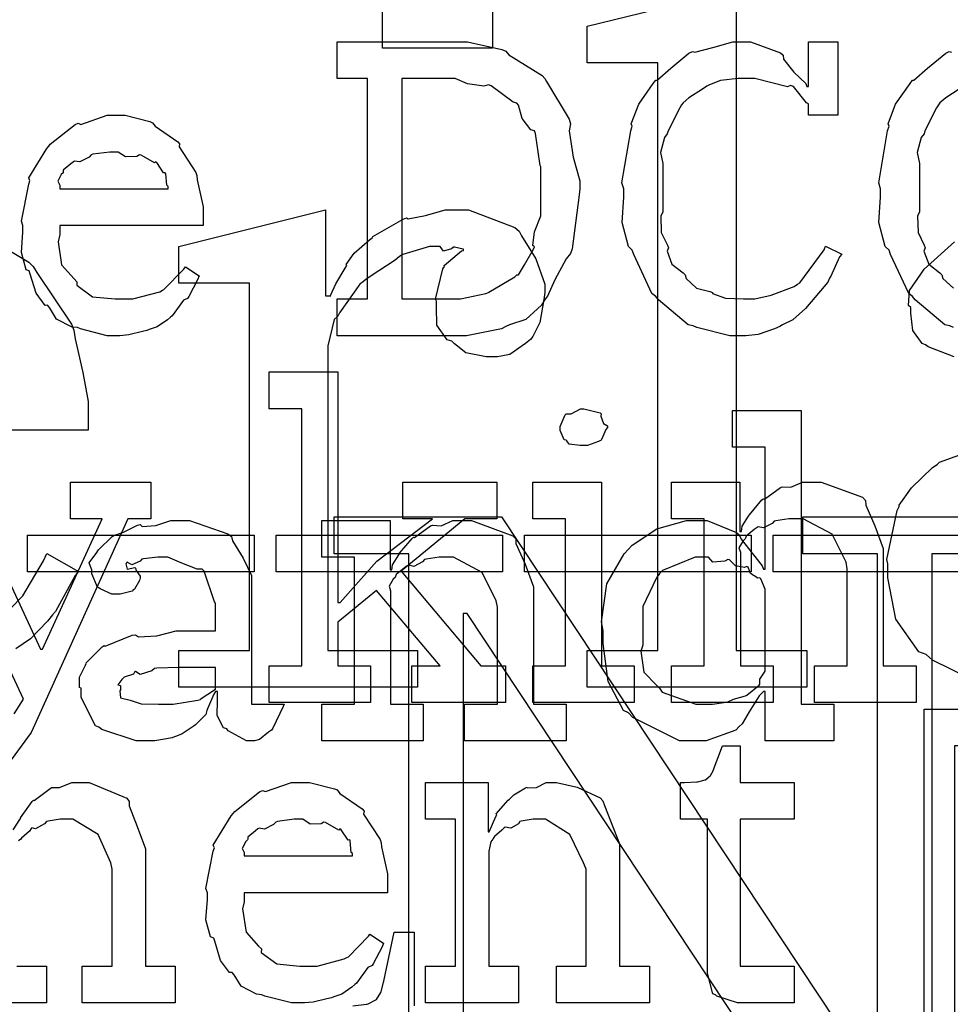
# Model space of a CAD drawing. Extents: x 0 to 8.5, y 0 to 11.
# Tile 316 of 379: x 3.916 to 4.268, y 8.868 to 9.241. Entities that reach past the tile are written whole.
import ezdxf

# ---------------------------------------------------------------- set-up
doc = ezdxf.new("R2010")
doc.units = 0
doc.layers.get('0').update_dxf_attribs({"linetype": 'CONTINUOUS'})

msp = doc.modelspace()

# ---------------------------------------------------------------- linework, layer by layer
at = {"color": 0}
for points in [[(4.13081, 9.00228), (4.1575, 9.00228), (4.1575, 9.2245), (4.13081, 9.2245), (4.13081, 9.23839), (4.18722, 9.25228), (4.18722, 9.00228), (4.21392, 9.00228), (4.21392, 8.98839), (4.13081, 8.98839), (4.13081, 9.00228)], [(4.03624, 9.13525), (4.04775, 9.13525), (4.04775, 9.21858), (4.03624, 9.21858), (4.03624, 9.23247), (4.08074, 9.23247), (4.08556, 9.23247), (4.09858, 9.2296), (4.10004, 9.229), (4.10124, 9.2276), (4.11376, 9.21978), (4.11481, 9.21858), (4.1155, 9.2175), (4.12397, 9.20318), (4.12457, 9.20144), (4.12403, 9.19883), (4.12549, 9.18881), (4.12804, 9.1799), (4.12804, 9.17692), (4.12776, 9.17458), (4.12511, 9.15414), (4.12457, 9.1524), (4.12283, 9.15039), (4.11865, 9.14247), (4.11583, 9.13624), (4.11481, 9.13504), (4.1135, 9.13286), (4.10758, 9.12744), (4.10146, 9.12543), (4.10004, 9.12483), (4.09836, 9.12397), (4.08512, 9.12136), (4.08074, 9.12136), (4.03624, 9.12136), (4.03624, 9.13525)], [(4.18935, 9.12136), (4.18474, 9.12136), (4.17225, 9.12446), (4.1709, 9.12506), (4.169, 9.12543), (4.15776, 9.13493), (4.15679, 9.13613), (4.15533, 9.13732), (4.14844, 9.15201), (4.14789, 9.15369), (4.14643, 9.15506), (4.14404, 9.16417), (4.14464, 9.17378), (4.14464, 9.17692), (4.14399, 9.17919), (4.14735, 9.19889), (4.14789, 9.20057), (4.14751, 9.2015), (4.15033, 9.20893), (4.15582, 9.21679), (4.15679, 9.21793), (4.15728, 9.21804), (4.16243, 9.22254), (4.16932, 9.22819), (4.17068, 9.22879), (4.1715, 9.22857), (4.17839, 9.23031), (4.18593, 9.23247), (4.18847, 9.23247), (4.1926, 9.23247), (4.20389, 9.22835), (4.20497, 9.22749), (4.20503, 9.22597), (4.20899, 9.22103), (4.21349, 9.21674), (4.21386, 9.21556), (4.21451, 9.21556), (4.21451, 9.23247), (4.22558, 9.23247), (4.22558, 9.20469), (4.21451, 9.20469), (4.21451, 9.20904), (4.21382, 9.20942), (4.20888, 9.21556), (4.20779, 9.21599), (4.20654, 9.2155), (4.19428, 9.21858), (4.19021, 9.21858), (4.18793, 9.21858), (4.18121, 9.21789), (4.17708, 9.21625), (4.17611, 9.21576), (4.17443, 9.21463), (4.16932, 9.21132), (4.16715, 9.20936), (4.16656, 9.20861), (4.16581, 9.20751), (4.1614, 9.19883), (4.16114, 9.19775), (4.16004, 9.19629), (4.15853, 9.19065), (4.1594, 9.18642), (4.1594, 9.18494), (4.1594, 9.16824), (4.15869, 9.16656), (4.15886, 9.16038), (4.16118, 9.1556), (4.16157, 9.15457), (4.16108, 9.15338), (4.16287, 9.14844), (4.16715, 9.14512), (4.16786, 9.14438), (4.16829, 9.14296), (4.17219, 9.13937), (4.17725, 9.13807), (4.17828, 9.13764), (4.17822, 9.13737), (4.18311, 9.13558), (4.18989, 9.13525), (4.19217, 9.13525), (4.19422, 9.13525), (4.20042, 9.13667), (4.20915, 9.13997), (4.21039, 9.1409), (4.21126, 9.14139), (4.22049, 9.15381), (4.22103, 9.15522), (4.22711, 9.15218), (4.22629, 9.15121), (4.22304, 9.14388), (4.22254, 9.14307), (4.22185, 9.14165), (4.2155, 9.13417), (4.21474, 9.13331), (4.21338, 9.13167), (4.20861, 9.12733), (4.20475, 9.12549), (4.20367, 9.12483), (4.20167, 9.12397), (4.19553, 9.12181), (4.19086, 9.12136), (4.18935, 9.12136)], [(4.06076, 9.13525), (4.07943, 9.13525), (4.08296, 9.13525), (4.09244, 9.13726), (4.09353, 9.13764), (4.09369, 9.13786), (4.1034, 9.14367), (4.10417, 9.14438), (4.10487, 9.14438), (4.1071, 9.14817), (4.11046, 9.15403), (4.11089, 9.155), (4.11025, 9.15549), (4.11094, 9.16069), (4.11328, 9.16672), (4.11328, 9.16868), (4.11328, 9.18517), (4.11307, 9.18576), (4.11128, 9.19786), (4.11089, 9.19883), (4.10954, 9.19917), (4.10628, 9.2035), (4.10487, 9.20856), (4.10417, 9.20925), (4.10286, 9.20964), (4.09457, 9.21582), (4.09353, 9.21619), (4.09174, 9.21571), (4.08556, 9.21658), (4.08094, 9.21858), (4.07943, 9.21858), (4.06076, 9.21858), (4.06076, 9.13525)], [(3.95301, 9.12136), (3.94928, 9.12136), (3.93913, 9.12392), (3.93804, 9.1244), (3.93599, 9.12463), (3.93012, 9.12765), (3.92751, 9.132), (3.92676, 9.13286), (3.92578, 9.13282), (3.92242, 9.13743), (3.92019, 9.14464), (3.91982, 9.14589), (3.91862, 9.14632), (3.91683, 9.15278), (3.91743, 9.16049), (3.91743, 9.16303), (3.91683, 9.16461), (3.9196, 9.17871), (3.92003, 9.17996), (3.91965, 9.18099), (3.92643, 9.19211), (3.92719, 9.19299), (3.92774, 9.19374), (3.93718, 9.20117), (3.93826, 9.20167), (3.93935, 9.20128), (3.94928, 9.20469), (3.95258, 9.20469), (3.95606, 9.20469), (3.96544, 9.20236), (3.96647, 9.20187), (3.96744, 9.20053), (3.97597, 9.19472), (3.97667, 9.19385), (3.97651, 9.19276), (3.98281, 9.18311), (3.98318, 9.18192), (3.98329, 9.18033), (3.98557, 9.17014), (3.98557, 9.16672), (3.98557, 9.16303), (3.93132, 9.16303), (3.93132, 9.15956), (3.93072, 9.1569), (3.93201, 9.14817), (3.93674, 9.14285), (3.93782, 9.14176), (3.93778, 9.1404), (3.94368, 9.13607), (3.95231, 9.13525), (3.95518, 9.13525), (3.95893, 9.13525), (3.96918, 9.13797), (3.97017, 9.13851), (3.97076, 9.13883), (3.97831, 9.14654), (3.97885, 9.1474), (3.98406, 9.14393), (3.98346, 9.14253), (3.98014, 9.13618), (3.97971, 9.13547), (3.97814, 9.13476), (3.97385, 9.12885), (3.97319, 9.12831), (3.97206, 9.12733), (3.96821, 9.12468), (3.96517, 9.12364), (3.96431, 9.12332), (3.96257, 9.12289), (3.95742, 9.12164), (3.9541, 9.12136), (3.95301, 9.12136)], [(3.93132, 9.17692), (3.97233, 9.17692), (3.97233, 9.17779), (3.97179, 9.17822), (3.9714, 9.18261), (3.97125, 9.183), (3.9706, 9.18289), (3.96799, 9.18685), (3.96756, 9.18713), (3.96718, 9.18674), (3.96208, 9.18961), (3.96149, 9.18972), (3.96044, 9.18907), (3.95622, 9.18896), (3.95344, 9.19081), (3.95258, 9.19081), (3.95025, 9.19081), (3.9439, 9.18994), (3.94325, 9.18972), (3.94243, 9.18886), (3.93896, 9.18707), (3.93696, 9.18739), (3.93653, 9.18713), (3.93554, 9.18636), (3.93267, 9.18397), (3.93267, 9.18321), (3.93261, 9.183), (3.93192, 9.18235), (3.93056, 9.17974), (3.93132, 9.17828), (3.93132, 9.17779), (3.93132, 9.17692)], [(3.97635, 9.00228), (4.00304, 9.00228), (4.00304, 9.14117), (3.97635, 9.14117), (3.97635, 9.15506), (4.0319, 9.16894), (4.0319, 9.13639), (4.03386, 9.13639), (4.03375, 9.13661), (4.03575, 9.14094), (4.03928, 9.14692), (4.03993, 9.14789), (4.03965, 9.14822), (4.04269, 9.15261), (4.0485, 9.15756), (4.04949, 9.15831), (4.04975, 9.15886), (4.06125, 9.16547), (4.0625, 9.1659), (4.06315, 9.16553), (4.06961, 9.16683), (4.0771, 9.16894), (4.07964, 9.16894), (4.08599, 9.16894), (4.1034, 9.16228), (4.10504, 9.16092), (4.10601, 9.15912), (4.11139, 9.15039), (4.11481, 9.1409), (4.11481, 9.13769), (4.11447, 9.13499), (4.11296, 9.12631), (4.11025, 9.12099), (4.10938, 9.1199), (4.10753, 9.11838), (4.10157, 9.11421), (4.09685, 9.11339), (4.09526, 9.11339), (4.09267, 9.11339), (4.08496, 9.11486), (4.08062, 9.11828), (4.07964, 9.11925), (4.0779, 9.11974), (4.07394, 9.12528), (4.07379, 9.13217), (4.07379, 9.13444), (4.0734, 9.13519), (4.07628, 9.14665), (4.07682, 9.14746), (4.07671, 9.14785), (4.08333, 9.15343), (4.08399, 9.15354), (4.08399, 9.15419), (4.08393, 9.15408), (4.08062, 9.15483), (4.08029, 9.15483), (4.07954, 9.15424), (4.07644, 9.15332), (4.07525, 9.15506), (4.07487, 9.15506), (4.07113, 9.15506), (4.06114, 9.15201), (4.0599, 9.15136), (4.05826, 9.1499), (4.05208, 9.14589), (4.04719, 9.14279), (4.04622, 9.14182), (4.04486, 9.14085), (4.03711, 9.13004), (4.03646, 9.12879), (4.0351, 9.1275), (4.03276, 9.11757), (4.03276, 9.11426), (4.03276, 9.00228), (4.06662, 9.00228), (4.06662, 8.98839), (3.97635, 8.98839), (3.97635, 9.00228)], [(4.01053, 8.99653), (4.02289, 8.99653), (4.02289, 9.09375), (4.01053, 9.09375), (4.01053, 9.10764), (4.03657, 9.10764), (4.03657, 9.0204), (4.03743, 9.0204), (4.05132, 9.03603), (4.07238, 9.05208), (4.06108, 9.05208), (4.06108, 9.06597), (4.09668, 9.06597), (4.09668, 9.05208), (4.08453, 9.05208), (4.06044, 9.03233), (4.0906, 8.99653), (4.09993, 8.99653), (4.09993, 8.98264), (4.06456, 8.98264), (4.06456, 8.99653), (4.07519, 8.99653), (4.05111, 9.02496), (4.03657, 9.01303), (4.03657, 8.99653), (4.04893, 8.99653), (4.04893, 8.98264), (4.01053, 8.98264), (4.01053, 8.99653)], [(4.12956, 9.07986), (4.12815, 9.07986), (4.12397, 9.08035), (4.12315, 9.08154), (4.12283, 9.08182), (4.12207, 9.08197), (4.12067, 9.08544), (4.12067, 9.08658), (4.12067, 9.08703), (4.12067, 9.08703), (4.12244, 9.09147), (4.12283, 9.09179), (4.12283, 9.09179), (4.12478, 9.09179), (4.12836, 9.09375), (4.12956, 9.09375), (4.12956, 9.09375), (4.13569, 9.09213), (4.13607, 9.09179), (4.13596, 9.09093), (4.13704, 9.08811), (4.13846, 9.08729), (4.13846, 9.08703), (4.13846, 9.08658), (4.13792, 9.08583), (4.13672, 9.08317), (4.13629, 9.08203), (4.13607, 9.08182), (4.13514, 9.08132), (4.13092, 9.07986), (4.12956, 9.07986)], [(4.1721, 8.9681), (4.16569, 8.9681), (4.14811, 8.977), (4.14649, 8.97874), (4.14453, 8.97965), (4.13878, 8.99061), (4.13693, 9.00499), (4.13693, 9.00976), (4.13624, 9.01313), (4.13824, 9.02756), (4.14486, 9.03885), (4.14649, 9.04058), (4.14779, 9.04215), (4.15722, 9.04833), (4.16835, 9.05143), (4.1721, 9.05143), (4.17617, 9.05143), (4.18733, 9.04693), (4.18837, 9.04601), (4.18907, 9.04443), (4.197, 9.03429), (4.19749, 9.03299), (4.19814, 9.03299), (4.19814, 9.07921), (4.18576, 9.07921), (4.18576, 9.0931), (4.21181, 9.0931), (4.21181, 8.98199), (4.22418, 8.98199), (4.22418, 8.9681), (4.19814, 8.9681), (4.19814, 8.98676), (4.19749, 8.98676), (4.1959, 8.98514), (4.19211, 8.97906), (4.1894, 8.9745), (4.18837, 8.97353), (4.18701, 8.97217), (4.17578, 8.9681), (4.1721, 8.9681)], [(4.11025, 8.99653), (4.12261, 8.99653), (4.12261, 9.05208), (4.11025, 9.05208), (4.11025, 9.06597), (4.13629, 9.06597), (4.13629, 8.99653), (4.14865, 8.99653), (4.14865, 8.98264), (4.11025, 8.98264), (4.11025, 8.99653)], [(4.16276, 8.99653), (4.17513, 8.99653), (4.17513, 9.05208), (4.16276, 9.05208), (4.16276, 9.06597), (4.18858, 9.06597), (4.18858, 9.04731), (4.18924, 9.04731), (4.18924, 9.04731), (4.18951, 9.04926), (4.19189, 9.05306), (4.19228, 9.0536), (4.19217, 9.05365), (4.19694, 9.05925), (4.19749, 9.05968), (4.19786, 9.05951), (4.20394, 9.06396), (4.20464, 9.06424), (4.20464, 9.06424), (4.2079, 9.06401), (4.21229, 9.06597), (4.21376, 9.06597), (4.21935, 9.06597), (4.23497, 9.06022), (4.23611, 9.05903), (4.23622, 9.05729), (4.23964, 9.04943), (4.24283, 9.04085), (4.24283, 9.03797), (4.24283, 8.99653), (4.25521, 8.99653), (4.25521, 8.98264), (4.21679, 8.98264), (4.21679, 8.99653), (4.22917, 8.99653), (4.22917, 9.03321), (4.22874, 9.03564), (4.22347, 9.04628), (4.21257, 9.05208), (4.20899, 9.05208), (4.20714, 9.05208), (4.20221, 9.05137), (4.20161, 9.05122), (4.20085, 9.05035), (4.19754, 9.04867), (4.19553, 9.0491), (4.1951, 9.04883), (4.19401, 9.04807), (4.19092, 9.04557), (4.19065, 9.04476), (4.19054, 9.04449), (4.18978, 9.04383), (4.18821, 9.04113), (4.18881, 9.03944), (4.18881, 9.03885), (4.18881, 8.99653), (4.20117, 8.99653), (4.20117, 8.98264), (4.16276, 8.98264), (4.16276, 8.99653)], [(4.0351, 8.80279), (4.06332, 8.80279), (4.06332, 9.0389), (4.0351, 9.0389), (4.0351, 9.05279), (4.09847, 9.05279), (4.2391, 8.84056), (4.24061, 8.84056), (4.24061, 9.0389), (4.2124, 9.0389), (4.2124, 9.05279), (4.28944, 9.05279), (4.28944, 9.0389), (4.26124, 9.0389), (4.26124, 8.7889), (4.23606, 8.7889), (4.08544, 9.01633), (4.08393, 9.01633), (4.08393, 8.80279), (4.11193, 8.80279), (4.11193, 8.7889), (4.0351, 8.7889), (4.0351, 8.80279)], [(3.965, 8.9681), (3.96029, 8.9681), (3.94726, 8.97244), (3.94613, 8.97331), (3.94488, 8.97379), (3.9394, 8.98454), (3.9394, 8.98807), (3.93886, 8.98833), (3.93881, 8.99224), (3.94103, 8.99675), (3.94135, 8.9974), (3.94125, 8.9975), (3.94732, 9.00369), (3.94808, 9.00413), (3.94857, 9.0039), (3.95876, 9.00803), (3.96001, 9.00825), (3.96115, 9.00749), (3.96799, 9.00786), (3.97532, 9.00976), (3.97781, 9.00976), (3.99018, 9.00976), (3.99018, 9.02018), (3.98986, 9.02072), (3.986, 9.03228), (3.98519, 9.03299), (3.98335, 9.03299), (3.97754, 9.03526), (3.97217, 9.03754), (3.97043, 9.03754), (3.96843, 9.03754), (3.963, 9.037), (3.9624, 9.03689), (3.96175, 9.03614), (3.95861, 9.03472), (3.95687, 9.03575), (3.95654, 9.0356), (3.95654, 9.03538), (3.95628, 9.03504), (3.95682, 9.0331), (3.95969, 9.03364), (3.96001, 9.03342), (3.96018, 9.0325), (3.96175, 9.03043), (3.96175, 9.02974), (3.96149, 9.02875), (3.95958, 9.0255), (3.95915, 9.02518), (3.95871, 9.02479), (3.95415, 9.02365), (3.95264, 9.02365), (3.95101, 9.02365), (3.94656, 9.02567), (3.94613, 9.02604), (3.94558, 9.02626), (3.94353, 9.03131), (3.94353, 9.03299), (3.94336, 9.03299), (3.94249, 9.03543), (3.94532, 9.03939), (3.94569, 9.03993), (3.94596, 9.04031), (3.95111, 9.04536), (3.95176, 9.04579), (3.95176, 9.04574), (3.95546, 9.0471), (3.96078, 9.04969), (3.96175, 9.04992), (3.96246, 9.04915), (3.96767, 9.04953), (3.97331, 9.05143), (3.97521, 9.05143), (3.98047, 9.05143), (3.99496, 9.04639), (3.99625, 9.04536), (3.99669, 9.04372), (4.00071, 9.03722), (4.00385, 9.03065), (4.00385, 9.02843), (4.00385, 8.98199), (4.01622, 8.98199), (4.01579, 8.98107), (4.01193, 8.97293), (4.01144, 8.97222), (4.01025, 8.9714), (4.00683, 8.96864), (4.00504, 8.9681), (4.0045, 8.9681), (4.00201, 8.9681), (3.99507, 8.9719), (3.99451, 8.97265), (3.99333, 8.97304), (3.99089, 8.97765), (3.99104, 8.98335), (3.99104, 8.98525), (3.99104, 8.98676), (3.99018, 8.98676), (3.98964, 8.98579), (3.98725, 8.98019), (3.98693, 8.9796), (3.9866, 8.97814), (3.98264, 8.97418), (3.98215, 8.97374), (3.98101, 8.97304), (3.9776, 8.97081), (3.97547, 8.96989), (3.97478, 8.96962), (3.9739, 8.96924), (3.96724, 8.9681), (3.965, 8.9681)], [(4.03043, 8.98199), (4.04281, 8.98199), (4.04281, 9.03754), (4.03043, 9.03754), (4.03043, 9.05143), (4.05626, 9.05143), (4.05626, 9.03276), (4.05692, 9.03276), (4.05692, 9.03276), (4.05718, 9.03472), (4.05957, 9.03851), (4.05994, 9.03907), (4.05985, 9.03911), (4.06461, 9.04471), (4.06515, 9.04514), (4.06554, 9.04497), (4.07161, 9.04943), (4.07232, 9.04969), (4.07232, 9.04969), (4.07557, 9.04949), (4.07997, 9.05143), (4.08143, 9.05143), (4.08703, 9.05143), (4.10265, 9.04568), (4.10379, 9.04449), (4.10389, 9.04275), (4.10732, 9.03489), (4.11051, 9.02632), (4.11051, 9.02344), (4.11051, 8.98199), (4.12289, 8.98199), (4.12289, 8.9681), (4.08447, 8.9681), (4.08447, 8.98199), (4.09685, 8.98199), (4.09685, 9.01867), (4.0964, 9.02111), (4.09115, 9.03174), (4.08024, 9.03754), (4.07667, 9.03754), (4.07482, 9.03754), (4.06988, 9.03683), (4.06928, 9.03668), (4.06853, 9.03581), (4.06521, 9.03412), (4.06321, 9.03456), (4.06278, 9.03429), (4.06168, 9.03353), (4.0586, 9.03103), (4.05832, 9.03022), (4.05821, 9.02994), (4.05746, 9.02929), (4.05588, 9.02658), (4.05647, 9.0249), (4.05647, 9.02431), (4.05647, 8.98199), (4.06885, 8.98199), (4.06885, 8.9681), (4.03043, 8.9681), (4.03043, 8.98199)], [(3.91911, 9.04596), (4.00483, 9.04596), (4.00483, 9.03207), (3.91911, 9.03207), (3.91911, 9.04596)], [(4.01313, 9.04596), (4.09885, 9.04596), (4.09885, 9.03207), (4.01313, 9.03207), (4.01313, 9.04596)], [(4.10715, 9.04596), (4.19287, 9.04596), (4.19287, 9.03207), (4.10715, 9.03207), (4.10715, 9.04596)], [(4.20111, 9.04596), (4.28683, 9.04596), (4.28683, 9.03207), (4.20111, 9.03207), (4.20111, 9.04596)], [(4.17622, 8.98199), (4.17817, 8.98199), (4.18338, 8.98275), (4.18403, 8.98286), (4.18403, 8.98286), (4.18614, 8.98383), (4.19065, 8.98519), (4.19119, 8.98546), (4.19119, 8.98546), (4.19586, 8.98921), (4.19618, 8.98958), (4.19618, 8.98958), (4.19613, 8.99143), (4.19814, 8.99447), (4.19814, 8.99544), (4.19814, 9.02408), (4.19814, 9.0255), (4.1965, 9.02935), (4.19618, 9.02974), (4.19532, 9.02968), (4.19254, 9.03136), (4.19174, 9.03381), (4.19119, 9.03407), (4.19038, 9.03369), (4.18696, 9.03429), (4.18468, 9.03657), (4.18403, 9.03668), (4.18283, 9.03608), (4.17839, 9.03569), (4.17676, 9.03754), (4.17622, 9.03754), (4.17171, 9.03754), (4.15929, 9.0325), (4.15821, 9.03147), (4.15701, 9.02983), (4.15192, 9.01888), (4.15192, 9.01519), (4.15192, 9.00435), (4.15115, 9.00206), (4.15229, 8.99408), (4.15712, 8.9891), (4.15821, 8.98807), (4.15913, 8.98654), (4.17193, 8.98199), (4.17622, 8.98199)], [(3.97086, 8.98199), (3.97428, 8.98199), (3.98356, 8.98346), (3.98454, 8.98372), (3.98449, 8.98389), (3.99018, 8.98768), (3.99018, 8.98893), (3.99018, 8.99588), (3.97933, 8.99588), (3.97629, 8.99588), (3.96799, 8.99556), (3.96718, 8.99544), (3.9661, 8.99457), (3.96181, 8.99322), (3.96001, 8.99431), (3.95958, 8.99414), (3.95921, 8.99333), (3.95568, 8.99219), (3.95546, 8.99197), (3.95486, 8.99138), (3.95329, 8.98931), (3.95437, 8.98904), (3.95437, 8.98893), (3.95437, 8.98742), (3.954, 8.98699), (3.95426, 8.98438), (3.95796, 8.98356), (3.95871, 8.98329), (3.95871, 8.98329), (3.96218, 8.98215), (3.96869, 8.98199), (3.97086, 8.98199)], [(4.25831, 8.98014), (4.28803, 8.98014), (4.28803, 8.96625), (4.26981, 8.96625), (4.26981, 8.85514), (4.28803, 8.85514), (4.28803, 8.84125), (4.25831, 8.84125), (4.25831, 8.98014)], [(4.19049, 8.86903), (4.18772, 8.86903), (4.1799, 8.87158), (4.17942, 8.87207), (4.17839, 8.8724), (4.17638, 8.88032), (4.17638, 8.88292), (4.17638, 8.93847), (4.16618, 8.93847), (4.16618, 8.95236), (4.16769, 8.95236), (4.16769, 8.95236), (4.17236, 8.95258), (4.17269, 8.95258), (4.17269, 8.95258), (4.17551, 8.9534), (4.17572, 8.95344), (4.17572, 8.9535), (4.17736, 8.95486), (4.17746, 8.95497), (4.17746, 8.95497), (4.17844, 8.95676), (4.17854, 8.95692), (4.18201, 8.96625), (4.18875, 8.96625), (4.18875, 8.95236), (4.20915, 8.95236), (4.20915, 8.93847), (4.18875, 8.93847), (4.18875, 8.88292), (4.20915, 8.88292), (4.20915, 8.86903), (4.20828, 8.86903), (4.20632, 8.86903), (4.20568, 8.86903), (4.20454, 8.86903), (4.20193, 8.86903), (4.20111, 8.86903), (4.19982, 8.86903), (4.19689, 8.86903), (4.1959, 8.86903), (4.19456, 8.86903), (4.19146, 8.86903), (4.19049, 8.86903)], [(4.02279, 8.86903), (4.01904, 8.86903), (4.0089, 8.87158), (4.00782, 8.87207), (4.00575, 8.87229), (3.99989, 8.87532), (3.99729, 8.87967), (3.99653, 8.88053), (3.99556, 8.88049), (3.99219, 8.8851), (3.98996, 8.89231), (3.98958, 8.89356), (3.98839, 8.89399), (3.9866, 8.90044), (3.98719, 8.90815), (3.98719, 8.91069), (3.9866, 8.91228), (3.98936, 8.92637), (3.98981, 8.92763), (3.98942, 8.92865), (3.99621, 8.93978), (3.99696, 8.94065), (3.9975, 8.9414), (4.00694, 8.94883), (4.00803, 8.94933), (4.00911, 8.94894), (4.01904, 8.95236), (4.02235, 8.95236), (4.02582, 8.95236), (4.03521, 8.95003), (4.03624, 8.94954), (4.03722, 8.94819), (4.04574, 8.94239), (4.04644, 8.94151), (4.04628, 8.94043), (4.05257, 8.93078), (4.05296, 8.92958), (4.05306, 8.928), (4.05533, 8.91781), (4.05533, 8.91439), (4.05533, 8.91069), (4.00108, 8.91069), (4.00108, 8.90722), (4.00049, 8.90457), (4.00179, 8.89583), (4.00651, 8.89051), (4.0076, 8.88943), (4.00754, 8.88807), (4.01346, 8.88374), (4.02208, 8.88292), (4.02496, 8.88292), (4.02869, 8.88292), (4.03896, 8.88564), (4.03993, 8.88618), (4.04053, 8.8865), (4.04807, 8.89421), (4.04861, 8.89507), (4.05382, 8.8916), (4.05322, 8.89019), (4.04992, 8.88385), (4.04949, 8.88314), (4.0479, 8.88243), (4.04362, 8.87651), (4.04297, 8.87597), (4.04183, 8.875), (4.03797, 8.87235), (4.03494, 8.87131), (4.03407, 8.87099), (4.03233, 8.87056), (4.02718, 8.86931), (4.02387, 8.86903), (4.02279, 8.86903)], [(4.06972, 8.88292), (4.081, 8.88292), (4.081, 8.93847), (4.06972, 8.93847), (4.06972, 8.95236), (4.09337, 8.95236), (4.09337, 8.93371), (4.09381, 8.93371), (4.09381, 8.93371), (4.09631, 8.93946), (4.09663, 8.94), (4.09636, 8.94049), (4.10092, 8.94564), (4.1014, 8.94607), (4.1014, 8.94607), (4.10303, 8.94769), (4.10747, 8.95036), (4.10813, 8.95063), (4.10824, 8.95031), (4.1116, 8.95042), (4.11535, 8.95236), (4.1166, 8.95236), (4.11919, 8.95236), (4.12706, 8.95063), (4.13574, 8.94661), (4.13678, 8.94542), (4.13737, 8.94368), (4.14307, 8.92919), (4.14307, 8.92437), (4.14307, 8.88292), (4.15435, 8.88292), (4.15435, 8.86903), (4.11919, 8.86903), (4.11919, 8.88292), (4.13049, 8.88292), (4.13049, 8.9196), (4.12939, 8.92204), (4.12424, 8.93267), (4.11507, 8.93847), (4.11203, 8.93847), (4.11035, 8.93847), (4.10585, 8.93778), (4.10531, 8.93761), (4.10482, 8.93679), (4.102, 8.93506), (4.09983, 8.93549), (4.09944, 8.93522), (4.09858, 8.9344), (4.09581, 8.93197), (4.09526, 8.93115), (4.09511, 8.93088), (4.0944, 8.92996), (4.09358, 8.92643), (4.09358, 8.92524), (4.09358, 8.88292), (4.10487, 8.88292), (4.10487, 8.86903), (4.06972, 8.86903), (4.06972, 8.88292)], [(4.00108, 8.92458), (4.0421, 8.92458), (4.0421, 8.92546), (4.04156, 8.92589), (4.04118, 8.93028), (4.04101, 8.93067), (4.04036, 8.93056), (4.03776, 8.93451), (4.03733, 8.93479), (4.03694, 8.9344), (4.03185, 8.93728), (4.03125, 8.93739), (4.03022, 8.93674), (4.02599, 8.93664), (4.02322, 8.93847), (4.02235, 8.93847), (4.02001, 8.93847), (4.01367, 8.93761), (4.01303, 8.93739), (4.01221, 8.93653), (4.00874, 8.93474), (4.00672, 8.93506), (4.00629, 8.93479), (4.00532, 8.93403), (4.00244, 8.93164), (4.00244, 8.93088), (4.00239, 8.93067), (4.00168, 8.93001), (4.00032, 8.9274), (4.00108, 8.92594), (4.00108, 8.92546), (4.00108, 8.92458)]]:
    msp.add_lwpolyline(points, close=True, dxfattribs=at)
for points in [[(4.09506, 9.24397), (4.09506, 9.23008), (4.05339, 9.23008), (4.05339, 9.24397)], [(4.26937, 9.12446), (4.26801, 9.12506), (4.26611, 9.12543), (4.25489, 9.13493), (4.2539, 9.13613), (4.25244, 9.13732), (4.24556, 9.15201), (4.24501, 9.15369), (4.24354, 9.15506), (4.24115, 9.16417), (4.24175, 9.17378), (4.24175, 9.17692), (4.2411, 9.17919), (4.24447, 9.19889), (4.24501, 9.20057), (4.24463, 9.2015), (4.24744, 9.20893), (4.25293, 9.21679), (4.2539, 9.21793), (4.25439, 9.21804), (4.25956, 9.22254), (4.26644, 9.22819), (4.26779, 9.22879), (4.26861, 9.22857)], [(4.27154, 9.21463), (4.26644, 9.21132), (4.26426, 9.20936), (4.26367, 9.20861), (4.26292, 9.20751), (4.25851, 9.19883), (4.25825, 9.19775), (4.25717, 9.19629), (4.25564, 9.19065), (4.25651, 9.18642), (4.25651, 9.18494), (4.25651, 9.16824), (4.25581, 9.16656), (4.25597, 9.16038), (4.25831, 9.1556), (4.25868, 9.15457), (4.25819, 9.15338), (4.25999, 9.14844), (4.26426, 9.14512), (4.26497, 9.14438), (4.2654, 9.14296), (4.26932, 9.13937)], [(3.89876, 9.16168), (3.91965, 9.14919), (3.92128, 9.14746), (3.92264, 9.14529), (3.93576, 9.12576), (3.93668, 9.12338), (3.93712, 9.12022), (3.94006, 9.10742), (3.94211, 9.09646), (3.94211, 9.09278), (3.94211, 9.08561), (3.81386, 9.08561)], [(4.26958, 9.11339), (4.25976, 9.11719), (4.25885, 9.11794), (4.25749, 9.11838), (4.25401, 9.12332), (4.25319, 9.12989), (4.25319, 9.13206), (4.25233, 9.13271), (4.25271, 9.13846), (4.257, 9.14464), (4.25776, 9.14572), (4.25825, 9.14649), (4.26975, 9.15679)], [(4.2761, 8.99149), (4.2615, 8.99869), (4.25906, 9.00076), (4.25624, 9.00185), (4.24756, 9.01411), (4.24451, 9.02983), (4.24451, 9.03504), (4.24414, 9.03674), (4.2481, 9.05524), (4.24886, 9.05675), (4.24886, 9.05729), (4.25353, 9.06386), (4.2615, 9.07156), (4.26318, 9.0726), (4.26411, 9.07357), (4.28635, 9.0816)], [(3.9011, 9.05208), (3.9241, 9.00282), (3.92475, 9.00282), (3.94732, 9.05208), (3.93539, 9.05208), (3.93539, 9.06597), (3.96576, 9.06597), (3.96576, 9.05208), (3.95708, 9.05208), (3.92128, 8.97288), (3.92046, 8.97125), (3.91292, 8.96094)], [(3.91411, 8.97831), (3.91758, 8.98394), (3.8859, 9.05208)], [(3.90788, 9.01335), (3.91732, 9.02294), (3.92524, 9.03624), (3.92649, 9.03896), (3.93842, 9.03222), (3.93722, 9.03065), (3.92969, 9.01708), (3.92865, 9.01574), (3.92671, 9.01335), (3.92025, 9.00667), (3.91476, 9.00287)], [(3.91368, 8.93451), (3.91629, 8.93837), (3.91661, 8.93892), (3.9165, 8.93901), (3.9209, 8.94515), (3.92139, 8.94564), (3.9216, 8.94558), (3.92768, 8.95014), (3.92833, 8.95042), (3.92833, 8.95042), (3.93126, 8.95042), (3.93587, 8.95236), (3.93744, 8.95236), (3.94249, 8.95236), (3.95665, 8.9464), (3.95763, 8.94521), (3.95763, 8.94353), (3.96067, 8.93571), (3.96371, 8.92725), (3.96371, 8.92437), (3.96371, 8.88292), (3.97499, 8.88292), (3.97499, 8.86903), (3.93983, 8.86903), (3.93983, 8.88292), (3.95111, 8.88292), (3.95111, 8.9196), (3.95068, 8.92204), (3.9459, 8.93267), (3.93631, 8.93847), (3.93311, 8.93847), (3.93143, 8.93847), (3.92692, 8.93778), (3.92638, 8.93761), (3.92551, 8.93679), (3.92219, 8.9349), (3.92079, 8.93522), (3.92051, 8.935), (3.91992, 8.93392), (3.91683, 8.93132), (3.91661, 8.93088), (3.91575, 8.93028)], [(4.04221, 8.86794), (4.04731, 8.86849), (4.04764, 8.8686), (4.04796, 8.86865), (4.05089, 8.87017), (4.05111, 8.87033), (4.05111, 8.87033), (4.05274, 8.87289), (4.05285, 8.87315), (4.05285, 8.87315), (4.05382, 8.8769), (4.05393, 8.87728), (4.05783, 8.89572), (4.06543, 8.89572), (4.06543, 8.86794)], [(3.9151, 8.88292), (3.92638, 8.88292), (3.92638, 8.86903), (3.89122, 8.86903)]]:
    msp.add_lwpolyline(points, dxfattribs=at)

doc.saveas('drawing.dxf')
